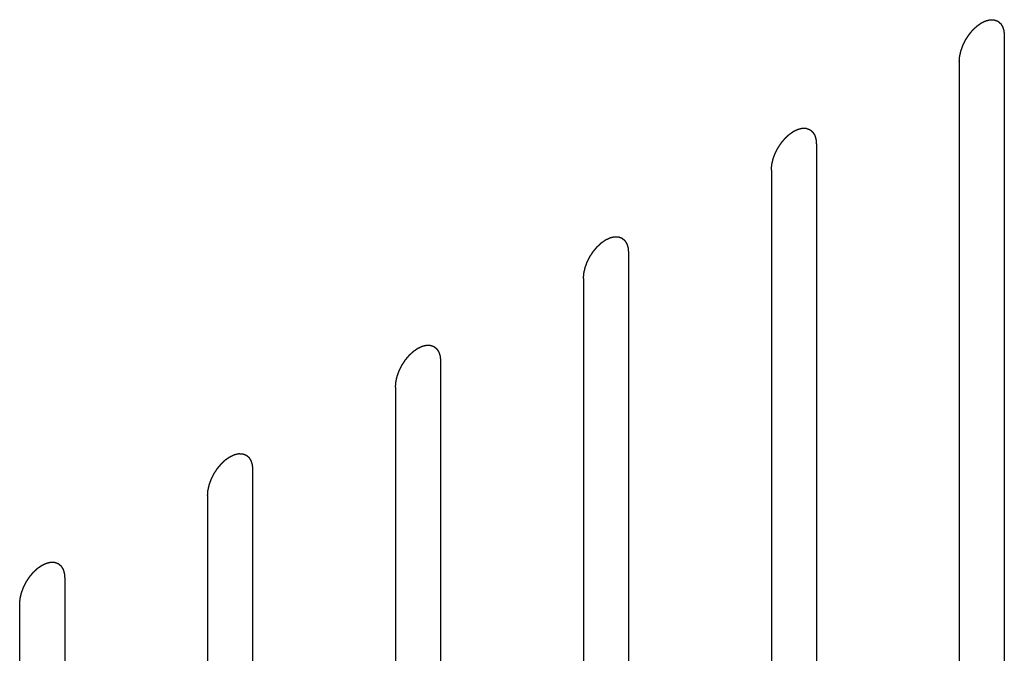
# Model space of a CAD drawing. Header units: inches. Extents: x 6 to 353, y 6 to 228.
# Tile 280 of 372: x 341.113 to 342.273, y 151.336 to 152.083. Entities that reach past the tile are written whole.
import ezdxf

# ---------------------------------------------------------------- set-up
doc = ezdxf.new("R2010")
doc.units = ezdxf.units.IN
doc.header["$LTSCALE"] = 19.946667
doc.header["$MEASUREMENT"] = 0
doc.linetypes.add('HIDDEN', pattern=[0.2, 0.1, -0.1])
doc.layers.add('08_ALL_COSMETICS', color=7, linetype='CONTINUOUS')

msp = doc.modelspace()

# ---------------------------------------------------------------- linework, layer by layer
at = {"layer": '08_ALL_COSMETICS', "color": 7, "linetype": 'HIDDEN'}
for p, q in [((342.2728, 152.064), (342.2728, 151.1046)), ((342.2198, 152.0334), (342.2198, 151.074)), ((342.0515, 151.9362), (342.0515, 150.9768)), ((341.9984, 151.9056), (341.9984, 150.9462)), ((341.8301, 151.8084), (341.8301, 150.849)), ((341.7771, 151.7778), (341.7771, 150.8184)), ((341.6088, 151.6806), (341.6088, 150.7212)), ((341.5558, 151.65), (341.5558, 150.6906)), ((341.3875, 151.5529), (341.3875, 150.5935)), ((341.3345, 151.5222), (341.3345, 150.5628)), ((341.1662, 151.4251), (341.1662, 150.4657)), ((341.1131, 151.3945), (341.1131, 150.4351))]:
    msp.add_line(p, q, dxfattribs=at)
for points in [[(342.2198, 152.0334), (342.2198, 152.0344), (342.22, 152.036), (342.2201, 152.0378), (342.2202, 152.0388), (342.2202, 152.0396), (342.2205, 152.0404), (342.2207, 152.0415), (342.221, 152.0429), (342.2213, 152.0443), (342.2216, 152.0454), (342.2217, 152.0462), (342.2221, 152.047), (342.2225, 152.0481), (342.223, 152.0495), (342.2235, 152.0509), (342.2239, 152.052), (342.2242, 152.0529), (342.2246, 152.0537), (342.2252, 152.0548), (342.2259, 152.0562), (342.2265, 152.0576), (342.2271, 152.0587), (342.2275, 152.0595), (342.228, 152.0603), (342.2287, 152.0613), (342.2295, 152.0625), (342.2303, 152.0638), (342.231, 152.0648), (342.2315, 152.0656), (342.2321, 152.0663), (342.2328, 152.0672), (342.2338, 152.0683), (342.2347, 152.0695), (342.2355, 152.0704), (342.2361, 152.0711), (342.2367, 152.0716), (342.2375, 152.0724), (342.2386, 152.0734), (342.2396, 152.0743), (342.2404, 152.0751), (342.241, 152.0757), (342.2417, 152.0761), (342.2426, 152.0767), (342.2436, 152.0775), (342.2447, 152.0782), (342.2455, 152.0788), (342.2459, 152.0791), (342.2463, 152.0793), (342.2466, 152.0794), (342.247, 152.0796), (342.2478, 152.08), (342.2488, 152.0805), (342.2499, 152.081), (342.2507, 152.0813), (342.2511, 152.0815), (342.2514, 152.0817), (342.2517, 152.0817), (342.2521, 152.0818), (342.2529, 152.082), (342.2539, 152.0822), (342.2549, 152.0825), (342.2557, 152.0827), (342.2561, 152.0827), (342.2564, 152.0828), (342.2567, 152.0828), (342.257, 152.0828), (342.2577, 152.0828), (342.2587, 152.0827), (342.2596, 152.0827), (342.2603, 152.0827), (342.2607, 152.0826), (342.261, 152.0827), (342.2612, 152.0825), (342.2615, 152.0824), (342.2621, 152.0822), (342.263, 152.0819), (342.2638, 152.0816), (342.2644, 152.0814), (342.2648, 152.0812), (342.265, 152.0812), (342.2652, 152.081), (342.2655, 152.0808), (342.266, 152.0804), (342.2667, 152.0798), (342.2673, 152.0792), (342.2678, 152.0788), (342.2681, 152.0786), (342.2683, 152.0784), (342.2685, 152.0782), (342.2687, 152.0779), (342.269, 152.0773), (342.2695, 152.0765), (342.27, 152.0757), (342.2704, 152.0751), (342.2706, 152.0748), (342.2708, 152.0746), (342.2708, 152.0743), (342.271, 152.0739), (342.2712, 152.0732), (342.2715, 152.0722), (342.2718, 152.0711), (342.272, 152.0704), (342.2722, 152.07), (342.2723, 152.0697), (342.2723, 152.0694), (342.2723, 152.0689), (342.2724, 152.0681), (342.2725, 152.0669), (342.2727, 152.0654), (342.2727, 152.0645), (342.2728, 152.064)], [(341.9984, 151.9056), (341.9985, 151.9066), (341.9986, 151.9082), (341.9988, 151.91), (341.9989, 151.911), (341.9989, 151.9118), (341.9991, 151.9126), (341.9994, 151.9137), (341.9997, 151.9151), (342, 151.9165), (342.0003, 151.9176), (342.0004, 151.9184), (342.0007, 151.9192), (342.0011, 151.9204), (342.0016, 151.9217), (342.0021, 151.9231), (342.0026, 151.9242), (342.0028, 151.9251), (342.0033, 151.9259), (342.0038, 151.927), (342.0045, 151.9284), (342.0052, 151.9298), (342.0058, 151.9309), (342.0062, 151.9317), (342.0067, 151.9325), (342.0074, 151.9335), (342.0082, 151.9348), (342.009, 151.936), (342.0097, 151.937), (342.0102, 151.9378), (342.0108, 151.9385), (342.0115, 151.9394), (342.0125, 151.9405), (342.0134, 151.9417), (342.0142, 151.9426), (342.0147, 151.9433), (342.0154, 151.9438), (342.0162, 151.9446), (342.0172, 151.9456), (342.0183, 151.9465), (342.0191, 151.9473), (342.0197, 151.9479), (342.0204, 151.9483), (342.0212, 151.9489), (342.0223, 151.9497), (342.0234, 151.9504), (342.0242, 151.951), (342.0246, 151.9513), (342.0249, 151.9515), (342.0253, 151.9517), (342.0257, 151.9519), (342.0264, 151.9522), (342.0275, 151.9527), (342.0286, 151.9532), (342.0293, 151.9536), (342.0298, 151.9537), (342.0301, 151.9539), (342.0304, 151.954), (342.0308, 151.9541), (342.0315, 151.9542), (342.0326, 151.9545), (342.0336, 151.9547), (342.0343, 151.9549), (342.0347, 151.955), (342.0351, 151.9551), (342.0353, 151.955), (342.0357, 151.955), (342.0364, 151.955), (342.0373, 151.955), (342.0383, 151.9549), (342.039, 151.9549), (342.0393, 151.9549), (342.0396, 151.9549), (342.0399, 151.9548), (342.0402, 151.9546), (342.0408, 151.9544), (342.0417, 151.9541), (342.0425, 151.9538), (342.0431, 151.9536), (342.0434, 151.9535), (342.0437, 151.9534), (342.0439, 151.9532), (342.0442, 151.953), (342.0447, 151.9526), (342.0453, 151.952), (342.046, 151.9514), (342.0465, 151.951), (342.0468, 151.9508), (342.047, 151.9507), (342.0471, 151.9504), (342.0473, 151.9501), (342.0477, 151.9495), (342.0482, 151.9487), (342.0487, 151.9479), (342.0491, 151.9474), (342.0493, 151.947), (342.0494, 151.9468), (342.0495, 151.9465), (342.0496, 151.9461), (342.0499, 151.9454), (342.0502, 151.9444), (342.0505, 151.9434), (342.0507, 151.9427), (342.0508, 151.9422), (342.051, 151.942), (342.051, 151.9416), (342.051, 151.9411), (342.0511, 151.9403), (342.0512, 151.9391), (342.0513, 151.9376), (342.0514, 151.9367), (342.0515, 151.9362)], [(341.7771, 151.7778), (341.7772, 151.7788), (341.7773, 151.7804), (341.7775, 151.7822), (341.7776, 151.7833), (341.7776, 151.784), (341.7778, 151.7849), (341.778, 151.786), (341.7784, 151.7873), (341.7787, 151.7887), (341.7789, 151.7898), (341.7791, 151.7906), (341.7794, 151.7915), (341.7798, 151.7926), (341.7803, 151.794), (341.7808, 151.7954), (341.7812, 151.7965), (341.7815, 151.7973), (341.782, 151.7981), (341.7825, 151.7992), (341.7832, 151.8006), (341.7839, 151.802), (341.7845, 151.8031), (341.7848, 151.804), (341.7854, 151.8047), (341.786, 151.8057), (341.7869, 151.807), (341.7877, 151.8083), (341.7884, 151.8093), (341.7889, 151.8101), (341.7894, 151.8107), (341.7902, 151.8116), (341.7912, 151.8128), (341.7921, 151.8139), (341.7929, 151.8148), (341.7934, 151.8155), (341.7941, 151.8161), (341.7949, 151.8168), (341.7959, 151.8178), (341.7969, 151.8188), (341.7978, 151.8195), (341.7984, 151.8201), (341.799, 151.8205), (341.7999, 151.8212), (341.801, 151.8219), (341.8021, 151.8227), (341.8029, 151.8232), (341.8033, 151.8235), (341.8036, 151.8238), (341.8039, 151.8239), (341.8044, 151.8241), (341.8051, 151.8244), (341.8062, 151.8249), (341.8073, 151.8254), (341.808, 151.8258), (341.8084, 151.826), (341.8088, 151.8261), (341.8091, 151.8262), (341.8095, 151.8263), (341.8102, 151.8264), (341.8112, 151.8267), (341.8123, 151.8269), (341.813, 151.8271), (341.8134, 151.8272), (341.8137, 151.8273), (341.814, 151.8272), (341.8144, 151.8272), (341.8151, 151.8272), (341.816, 151.8272), (341.817, 151.8271), (341.8176, 151.8271), (341.818, 151.8271), (341.8183, 151.8271), (341.8185, 151.827), (341.8189, 151.8269), (341.8195, 151.8266), (341.8203, 151.8263), (341.8212, 151.826), (341.8218, 151.8258), (341.8221, 151.8257), (341.8224, 151.8256), (341.8226, 151.8254), (341.8229, 151.8252), (341.8233, 151.8248), (341.824, 151.8242), (341.8247, 151.8237), (341.8252, 151.8233), (341.8254, 151.823), (341.8257, 151.8229), (341.8258, 151.8226), (341.826, 151.8223), (341.8264, 151.8217), (341.8269, 151.8209), (341.8274, 151.8201), (341.8277, 151.8196), (341.8279, 151.8192), (341.8281, 151.819), (341.8282, 151.8187), (341.8283, 151.8183), (341.8285, 151.8176), (341.8289, 151.8166), (341.8292, 151.8156), (341.8294, 151.8149), (341.8295, 151.8145), (341.8296, 151.8142), (341.8296, 151.8138), (341.8297, 151.8133), (341.8298, 151.8125), (341.8299, 151.8113), (341.83, 151.8099), (341.8301, 151.8089), (341.8301, 151.8084)], [(341.5558, 151.65), (341.5559, 151.6511), (341.556, 151.6526), (341.5561, 151.6544), (341.5562, 151.6555), (341.5563, 151.6562), (341.5565, 151.6571), (341.5567, 151.6582), (341.557, 151.6596), (341.5573, 151.6609), (341.5576, 151.662), (341.5577, 151.6628), (341.5581, 151.6637), (341.5585, 151.6648), (341.559, 151.6662), (341.5595, 151.6676), (341.5599, 151.6687), (341.5602, 151.6695), (341.5606, 151.6704), (341.5612, 151.6715), (341.5619, 151.6728), (341.5626, 151.6742), (341.5631, 151.6753), (341.5635, 151.6762), (341.5641, 151.6769), (341.5647, 151.6779), (341.5656, 151.6792), (341.5664, 151.6805), (341.5671, 151.6815), (341.5675, 151.6823), (341.5681, 151.6829), (341.5689, 151.6839), (341.5698, 151.685), (341.5708, 151.6861), (341.5715, 151.687), (341.5721, 151.6877), (341.5727, 151.6883), (341.5735, 151.6891), (341.5746, 151.69), (341.5756, 151.691), (341.5764, 151.6917), (341.577, 151.6924), (341.5777, 151.6928), (341.5786, 151.6934), (341.5797, 151.6941), (341.5808, 151.6949), (341.5815, 151.6954), (341.582, 151.6957), (341.5823, 151.696), (341.5826, 151.6961), (341.583, 151.6963), (341.5838, 151.6966), (341.5849, 151.6971), (341.5859, 151.6976), (341.5867, 151.698), (341.5871, 151.6982), (341.5875, 151.6984), (341.5878, 151.6984), (341.5882, 151.6985), (341.5889, 151.6987), (341.5899, 151.6989), (341.591, 151.6991), (341.5917, 151.6993), (341.5921, 151.6994), (341.5924, 151.6995), (341.5927, 151.6995), (341.5931, 151.6995), (341.5937, 151.6994), (341.5947, 151.6994), (341.5956, 151.6994), (341.5963, 151.6993), (341.5967, 151.6993), (341.597, 151.6993), (341.5972, 151.6992), (341.5976, 151.6991), (341.5982, 151.6989), (341.599, 151.6986), (341.5999, 151.6982), (341.6005, 151.698), (341.6008, 151.6979), (341.6011, 151.6978), (341.6013, 151.6976), (341.6015, 151.6974), (341.602, 151.697), (341.6027, 151.6964), (341.6034, 151.6959), (341.6039, 151.6955), (341.6041, 151.6952), (341.6043, 151.6951), (341.6045, 151.6948), (341.6047, 151.6945), (341.605, 151.694), (341.6056, 151.6932), (341.6061, 151.6924), (341.6064, 151.6918), (341.6066, 151.6915), (341.6068, 151.6912), (341.6069, 151.6909), (341.607, 151.6905), (341.6072, 151.6898), (341.6075, 151.6888), (341.6078, 151.6878), (341.6081, 151.6871), (341.6082, 151.6867), (341.6083, 151.6864), (341.6083, 151.686), (341.6084, 151.6856), (341.6084, 151.6847), (341.6086, 151.6835), (341.6087, 151.6821), (341.6088, 151.6811), (341.6088, 151.6806)], [(341.3345, 151.5222), (341.3345, 151.5233), (341.3347, 151.5248), (341.3348, 151.5267), (341.3349, 151.5277), (341.3349, 151.5285), (341.3352, 151.5293), (341.3354, 151.5304), (341.3357, 151.5318), (341.336, 151.5331), (341.3363, 151.5342), (341.3364, 151.5351), (341.3368, 151.5359), (341.3372, 151.537), (341.3377, 151.5384), (341.3382, 151.5398), (341.3386, 151.5409), (341.3389, 151.5417), (341.3393, 151.5426), (341.3399, 151.5437), (341.3406, 151.5451), (341.3412, 151.5464), (341.3418, 151.5475), (341.3422, 151.5484), (341.3427, 151.5491), (341.3434, 151.5502), (341.3442, 151.5514), (341.3451, 151.5527), (341.3457, 151.5537), (341.3462, 151.5545), (341.3468, 151.5552), (341.3476, 151.5561), (341.3485, 151.5572), (341.3495, 151.5583), (341.3502, 151.5592), (341.3508, 151.56), (341.3514, 151.5605), (341.3522, 151.5613), (341.3533, 151.5622), (341.3543, 151.5632), (341.3551, 151.564), (341.3557, 151.5646), (341.3564, 151.565), (341.3573, 151.5656), (341.3584, 151.5664), (341.3594, 151.5671), (341.3602, 151.5676), (341.3606, 151.5679), (341.361, 151.5682), (341.3613, 151.5683), (341.3617, 151.5685), (341.3625, 151.5689), (341.3636, 151.5694), (341.3646, 151.5699), (341.3654, 151.5702), (341.3658, 151.5704), (341.3661, 151.5706), (341.3664, 151.5706), (341.3668, 151.5707), (341.3676, 151.5709), (341.3686, 151.5711), (341.3696, 151.5714), (341.3704, 151.5715), (341.3708, 151.5716), (341.3711, 151.5717), (341.3714, 151.5717), (341.3717, 151.5717), (341.3724, 151.5716), (341.3734, 151.5716), (341.3743, 151.5716), (341.375, 151.5716), (341.3754, 151.5715), (341.3757, 151.5715), (341.3759, 151.5714), (341.3762, 151.5713), (341.3768, 151.5711), (341.3777, 151.5708), (341.3785, 151.5705), (341.3791, 151.5702), (341.3795, 151.5701), (341.3797, 151.57), (341.3799, 151.5698), (341.3802, 151.5696), (341.3807, 151.5692), (341.3814, 151.5687), (341.3821, 151.5681), (341.3825, 151.5677), (341.3828, 151.5675), (341.383, 151.5673), (341.3832, 151.5671), (341.3834, 151.5667), (341.3837, 151.5662), (341.3842, 151.5654), (341.3847, 151.5646), (341.3851, 151.564), (341.3853, 151.5637), (341.3855, 151.5635), (341.3855, 151.5631), (341.3857, 151.5627), (341.3859, 151.562), (341.3862, 151.561), (341.3865, 151.56), (341.3868, 151.5593), (341.3869, 151.5589), (341.387, 151.5586), (341.387, 151.5582), (341.387, 151.5578), (341.3871, 151.5569), (341.3872, 151.5557), (341.3874, 151.5543), (341.3874, 151.5533), (341.3875, 151.5529)], [(341.1131, 151.3945), (341.1132, 151.3955), (341.1133, 151.3971), (341.1135, 151.3989), (341.1136, 151.3999), (341.1136, 151.4007), (341.1138, 151.4015), (341.1141, 151.4026), (341.1144, 151.404), (341.1147, 151.4054), (341.115, 151.4065), (341.1151, 151.4073), (341.1154, 151.4081), (341.1158, 151.4092), (341.1164, 151.4106), (341.1169, 151.412), (341.1173, 151.4131), (341.1175, 151.414), (341.118, 151.4148), (341.1185, 151.4159), (341.1192, 151.4173), (341.1199, 151.4187), (341.1205, 151.4198), (341.1209, 151.4206), (341.1214, 151.4214), (341.1221, 151.4224), (341.1229, 151.4236), (341.1237, 151.4249), (341.1244, 151.4259), (341.1249, 151.4267), (341.1255, 151.4274), (341.1262, 151.4283), (341.1272, 151.4294), (341.1281, 151.4306), (341.1289, 151.4315), (341.1294, 151.4322), (341.1301, 151.4327), (341.1309, 151.4335), (341.1319, 151.4345), (341.133, 151.4354), (341.1338, 151.4362), (341.1344, 151.4368), (341.1351, 151.4372), (341.1359, 151.4378), (341.137, 151.4386), (341.1381, 151.4393), (341.1389, 151.4399), (341.1393, 151.4402), (341.1397, 151.4404), (341.14, 151.4405), (341.1404, 151.4407), (341.1412, 151.4411), (341.1422, 151.4416), (341.1433, 151.4421), (341.1441, 151.4424), (341.1445, 151.4426), (341.1448, 151.4428), (341.1451, 151.4428), (341.1455, 151.4429), (341.1462, 151.4431), (341.1473, 151.4433), (341.1483, 151.4436), (341.149, 151.4437), (341.1494, 151.4438), (341.1498, 151.4439), (341.15, 151.4439), (341.1504, 151.4439), (341.1511, 151.4439), (341.152, 151.4438), (341.153, 151.4438), (341.1537, 151.4438), (341.154, 151.4437), (341.1543, 151.4438), (341.1546, 151.4436), (341.1549, 151.4435), (341.1555, 151.4433), (341.1564, 151.443), (341.1572, 151.4427), (341.1578, 151.4425), (341.1581, 151.4423), (341.1584, 151.4423), (341.1586, 151.4421), (341.1589, 151.4419), (341.1594, 151.4414), (341.16, 151.4409), (341.1607, 151.4403), (341.1612, 151.4399), (341.1615, 151.4397), (341.1617, 151.4395), (341.1618, 151.4393), (341.162, 151.439), (341.1624, 151.4384), (341.1629, 151.4376), (341.1634, 151.4368), (341.1638, 151.4362), (341.164, 151.4359), (341.1641, 151.4357), (341.1642, 151.4354), (341.1644, 151.435), (341.1646, 151.4343), (341.1649, 151.4332), (341.1652, 151.4322), (341.1654, 151.4315), (341.1655, 151.4311), (341.1657, 151.4308), (341.1657, 151.4305), (341.1657, 151.43), (341.1658, 151.4291), (341.1659, 151.428), (341.166, 151.4265), (341.1661, 151.4256), (341.1662, 151.4251)]]:
    msp.add_open_spline(points, degree=3, knots=[0, 0, 0, 0, 0.03125, 0.046875, 0.054688, 0.0625, 0.070312, 0.078125, 0.09375, 0.109375, 0.117188, 0.125, 0.132812, 0.140625, 0.15625, 0.171875, 0.179688, 0.1875, 0.195312, 0.203125, 0.21875, 0.234375, 0.242188, 0.25, 0.257812, 0.265625, 0.28125, 0.296875, 0.304688, 0.3125, 0.320312, 0.328125, 0.34375, 0.359375, 0.367188, 0.375, 0.382812, 0.390625, 0.40625, 0.421875, 0.429688, 0.4375, 0.445312, 0.453125, 0.46875, 0.484375, 0.492188, 0.496094, 0.5, 0.503906, 0.507812, 0.515625, 0.53125, 0.546875, 0.554688, 0.558594, 0.5625, 0.566406, 0.570312, 0.578125, 0.59375, 0.609375, 0.617188, 0.621094, 0.625, 0.628906, 0.632812, 0.640625, 0.65625, 0.671875, 0.679688, 0.683594, 0.6875, 0.691406, 0.695312, 0.703125, 0.71875, 0.734375, 0.742188, 0.746094, 0.75, 0.753906, 0.757812, 0.765625, 0.78125, 0.796875, 0.804688, 0.808594, 0.8125, 0.816406, 0.820312, 0.828125, 0.84375, 0.859375, 0.867188, 0.871094, 0.875, 0.878906, 0.882812, 0.890625, 0.90625, 0.921875, 0.929688, 0.933594, 0.9375, 0.941406, 0.945312, 0.953125, 0.96875, 0.984375, 1, 1, 1, 1], dxfattribs=at)

doc.saveas('drawing.dxf')
